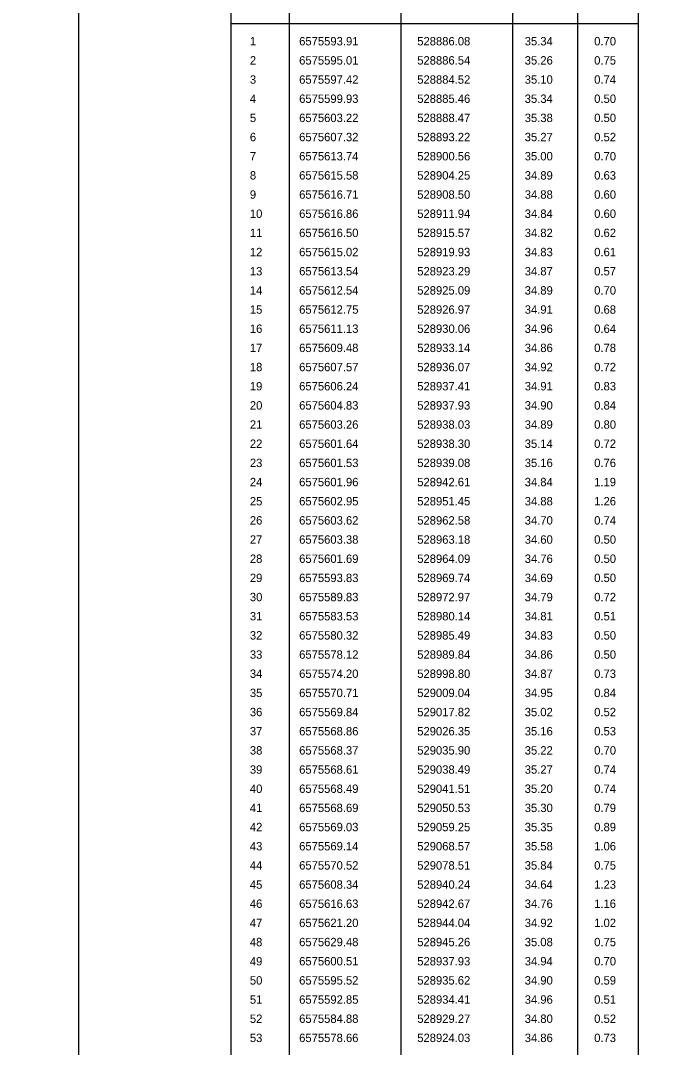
# Model space of a CAD drawing. Extents: x 528816 to 533196, y 6574767 to 6575847.
# Drawn here: x 530418.9 to 530473, y 6575587.3 to 6575673 of the extents above; entities that cross this region are included whole.
import ezdxf

# ---------------------------------------------------------------- set-up
doc = ezdxf.new("R2010")
doc.units = 0
for name, color, linetype in [('ABIJOONIS', 7, 'Continuous'), ('TEE', 7, 'Continuous'), ('VORMISTUS', 7, 'Continuous')]:
    doc.layers.add(name, color=color, linetype=linetype)

msp = doc.modelspace()

# ---------------------------------------------------------------- linework, layer by layer
at = {"layer": 'ABIJOONIS'}
for p, q in [((530436.42, 6575674.457), (530436.42, 6575351.834)), ((530441.28, 6575674.457), (530441.28, 6575351.834)), ((530450.595, 6575674.457), (530450.595, 6575351.834)), ((530459.91, 6575674.457), (530459.91, 6575351.834)), ((530465.333, 6575674.457), (530465.333, 6575351.834)), ((530470.405, 6575674.457), (530470.405, 6575351.834)), ((530436.42, 6575672.754), (530470.405, 6575672.754))]:
    msp.add_line(p, q, dxfattribs=at)
at = {"layer": 'TEE'}
msp.add_arc((530328.708, 6575554.734), 291.999, 251.18106, 251.18106, dxfattribs=at)
at = {"layer": 'VORMISTUS'}
msp.add_lwpolyline([(530704.085, 6575686.006), (530423.703, 6575686.006), (530423.703, 6575340.694), (530704.085, 6575340.694)], close=True, dxfattribs=at)

# ---------------------------------------------------------------- texts
at = {"layer": 'ABIJOONIS'}
for s, p in [('1', (530437.999, 6575670.938)), ('6575593.91', (530442.111, 6575670.938)), ('528886.08', (530451.962, 6575670.938)), ('35.34', (530460.928, 6575670.938)), ('0.70', (530466.723, 6575670.938)), ('2', (530437.999, 6575669.338)), ('6575595.01', (530442.111, 6575669.338)), ('528886.54', (530451.962, 6575669.338)), ('35.26', (530460.928, 6575669.338)), ('0.75', (530466.723, 6575669.338)), ('3', (530437.999, 6575667.738)), ('6575597.42', (530442.111, 6575667.738)), ('528884.52', (530451.962, 6575667.738)), ('35.10', (530460.928, 6575667.738)), ('0.74', (530466.723, 6575667.738)), ('4', (530437.999, 6575666.138)), ('6575599.93', (530442.111, 6575666.138)), ('528885.46', (530451.962, 6575666.138)), ('35.34', (530460.928, 6575666.138)), ('0.50', (530466.723, 6575666.138)), ('5', (530437.999, 6575664.538)), ('6575603.22', (530442.111, 6575664.538)), ('528888.47', (530451.962, 6575664.538)), ('35.38', (530460.928, 6575664.538)), ('0.50', (530466.723, 6575664.538)), ('6', (530437.999, 6575662.938)), ('6575607.32', (530442.111, 6575662.938)), ('528893.22', (530451.962, 6575662.938)), ('35.27', (530460.928, 6575662.938)), ('0.52', (530466.723, 6575662.938)), ('7', (530437.999, 6575661.338)), ('6575613.74', (530442.111, 6575661.338)), ('528900.56', (530451.962, 6575661.338)), ('35.00', (530460.928, 6575661.338)), ('0.70', (530466.723, 6575661.338)), ('8', (530437.999, 6575659.738)), ('6575615.58', (530442.111, 6575659.738)), ('528904.25', (530451.962, 6575659.738)), ('34.89', (530460.928, 6575659.738)), ('0.63', (530466.723, 6575659.738)), ('9', (530437.999, 6575658.138)), ('6575616.71', (530442.111, 6575658.138)), ('528908.50', (530451.962, 6575658.138)), ('34.88', (530460.928, 6575658.138)), ('0.60', (530466.723, 6575658.138)), ('10', (530437.999, 6575656.538)), ('6575616.86', (530442.111, 6575656.538)), ('528911.94', (530451.962, 6575656.538)), ('34.84', (530460.928, 6575656.538)), ('0.60', (530466.723, 6575656.538)), ('11', (530437.999, 6575654.938)), ('6575616.50', (530442.111, 6575654.938)), ('528915.57', (530451.962, 6575654.938)), ('34.82', (530460.928, 6575654.938)), ('0.62', (530466.723, 6575654.938)), ('12', (530437.999, 6575653.338)), ('6575615.02', (530442.111, 6575653.338)), ('528919.93', (530451.962, 6575653.338)), ('34.83', (530460.928, 6575653.338)), ('0.61', (530466.723, 6575653.338)), ('13', (530437.999, 6575651.738)), ('6575613.54', (530442.111, 6575651.738)), ('528923.29', (530451.962, 6575651.738)), ('34.87', (530460.928, 6575651.738)), ('0.57', (530466.723, 6575651.738)), ('14', (530437.999, 6575650.138)), ('6575612.54', (530442.111, 6575650.138)), ('528925.09', (530451.962, 6575650.138)), ('34.89', (530460.928, 6575650.138)), ('0.70', (530466.723, 6575650.138)), ('15', (530437.999, 6575648.538)), ('6575612.75', (530442.111, 6575648.538)), ('528926.97', (530451.962, 6575648.538)), ('34.91', (530460.928, 6575648.538)), ('0.68', (530466.723, 6575648.538)), ('16', (530437.999, 6575646.938)), ('6575611.13', (530442.111, 6575646.938)), ('528930.06', (530451.962, 6575646.938)), ('34.96', (530460.928, 6575646.938)), ('0.64', (530466.723, 6575646.938)), ('17', (530437.999, 6575645.338)), ('6575609.48', (530442.111, 6575645.338)), ('528933.14', (530451.962, 6575645.338)), ('34.86', (530460.928, 6575645.338)), ('0.78', (530466.723, 6575645.338)), ('18', (530437.999, 6575643.738)), ('6575607.57', (530442.111, 6575643.738)), ('528936.07', (530451.962, 6575643.738)), ('34.92', (530460.928, 6575643.738)), ('0.72', (530466.723, 6575643.738)), ('19', (530437.999, 6575642.138)), ('6575606.24', (530442.111, 6575642.138)), ('528937.41', (530451.962, 6575642.138)), ('34.91', (530460.928, 6575642.138)), ('0.83', (530466.723, 6575642.138)), ('20', (530437.999, 6575640.538)), ('6575604.83', (530442.111, 6575640.538)), ('528937.93', (530451.962, 6575640.538)), ('34.90', (530460.928, 6575640.538)), ('0.84', (530466.723, 6575640.538)), ('21', (530437.999, 6575638.938)), ('6575603.26', (530442.111, 6575638.938)), ('528938.03', (530451.962, 6575638.938)), ('34.89', (530460.928, 6575638.938)), ('0.80', (530466.723, 6575638.938)), ('22', (530437.999, 6575637.338)), ('6575601.64', (530442.111, 6575637.338)), ('528938.30', (530451.962, 6575637.338)), ('35.14', (530460.928, 6575637.338)), ('0.72', (530466.723, 6575637.338)), ('23', (530437.999, 6575635.738)), ('6575601.53', (530442.111, 6575635.738)), ('528939.08', (530451.962, 6575635.738)), ('35.16', (530460.928, 6575635.738)), ('0.76', (530466.723, 6575635.738)), ('24', (530437.999, 6575634.138)), ('6575601.96', (530442.111, 6575634.138)), ('528942.61', (530451.962, 6575634.138)), ('34.84', (530460.928, 6575634.138)), ('1.19', (530466.723, 6575634.138)), ('25', (530437.999, 6575632.538)), ('6575602.95', (530442.111, 6575632.538)), ('528951.45', (530451.962, 6575632.538)), ('34.88', (530460.928, 6575632.538)), ('1.26', (530466.723, 6575632.538)), ('26', (530437.999, 6575630.938)), ('6575603.62', (530442.111, 6575630.938)), ('528962.58', (530451.962, 6575630.938)), ('34.70', (530460.928, 6575630.938)), ('0.74', (530466.723, 6575630.938)), ('27', (530437.999, 6575629.338)), ('6575603.38', (530442.111, 6575629.338)), ('528963.18', (530451.962, 6575629.338)), ('34.60', (530460.928, 6575629.338)), ('0.50', (530466.723, 6575629.338)), ('28', (530437.999, 6575627.738)), ('6575601.69', (530442.111, 6575627.738)), ('528964.09', (530451.962, 6575627.738)), ('34.76', (530460.928, 6575627.738)), ('0.50', (530466.723, 6575627.738)), ('29', (530437.999, 6575626.138)), ('6575593.83', (530442.111, 6575626.138)), ('528969.74', (530451.962, 6575626.138)), ('34.69', (530460.928, 6575626.138)), ('0.50', (530466.723, 6575626.138)), ('30', (530437.999, 6575624.538)), ('6575589.83', (530442.111, 6575624.538)), ('528972.97', (530451.962, 6575624.538)), ('34.79', (530460.928, 6575624.538)), ('0.72', (530466.723, 6575624.538)), ('31', (530437.999, 6575622.938)), ('6575583.53', (530442.111, 6575622.938)), ('528980.14', (530451.962, 6575622.938)), ('34.81', (530460.928, 6575622.938)), ('0.51', (530466.723, 6575622.938)), ('32', (530437.999, 6575621.338)), ('6575580.32', (530442.111, 6575621.338)), ('528985.49', (530451.962, 6575621.338)), ('34.83', (530460.928, 6575621.338)), ('0.50', (530466.723, 6575621.338)), ('33', (530437.999, 6575619.738)), ('6575578.12', (530442.111, 6575619.738)), ('528989.84', (530451.962, 6575619.738)), ('34.86', (530460.928, 6575619.738)), ('0.50', (530466.723, 6575619.738)), ('34', (530437.999, 6575618.138)), ('6575574.20', (530442.111, 6575618.138)), ('528998.80', (530451.962, 6575618.138)), ('34.87', (530460.928, 6575618.138)), ('0.73', (530466.723, 6575618.138)), ('35', (530437.999, 6575616.538)), ('6575570.71', (530442.111, 6575616.538)), ('529009.04', (530451.962, 6575616.538)), ('34.95', (530460.928, 6575616.538)), ('0.84', (530466.723, 6575616.538)), ('36', (530437.999, 6575614.938)), ('6575569.84', (530442.111, 6575614.938)), ('529017.82', (530451.962, 6575614.938)), ('35.02', (530460.928, 6575614.938)), ('0.52', (530466.723, 6575614.938)), ('37', (530437.999, 6575613.338)), ('6575568.86', (530442.111, 6575613.338)), ('529026.35', (530451.962, 6575613.338)), ('35.16', (530460.928, 6575613.338)), ('0.53', (530466.723, 6575613.338)), ('38', (530437.999, 6575611.738)), ('6575568.37', (530442.111, 6575611.738)), ('529035.90', (530451.962, 6575611.738)), ('35.22', (530460.928, 6575611.738)), ('0.70', (530466.723, 6575611.738)), ('39', (530437.999, 6575610.138)), ('6575568.61', (530442.111, 6575610.138)), ('529038.49', (530451.962, 6575610.138)), ('35.27', (530460.928, 6575610.138)), ('0.74', (530466.723, 6575610.138)), ('40', (530437.999, 6575608.538)), ('6575568.49', (530442.111, 6575608.538)), ('529041.51', (530451.962, 6575608.538)), ('35.20', (530460.928, 6575608.538)), ('0.74', (530466.723, 6575608.538)), ('41', (530437.999, 6575606.938)), ('6575568.69', (530442.111, 6575606.938)), ('529050.53', (530451.962, 6575606.938)), ('35.30', (530460.928, 6575606.938)), ('0.79', (530466.723, 6575606.938)), ('42', (530437.999, 6575605.338)), ('6575569.03', (530442.111, 6575605.338)), ('529059.25', (530451.962, 6575605.338)), ('35.35', (530460.928, 6575605.338)), ('0.89', (530466.723, 6575605.338)), ('43', (530437.999, 6575603.738)), ('6575569.14', (530442.111, 6575603.738)), ('529068.57', (530451.962, 6575603.738)), ('35.58', (530460.928, 6575603.738)), ('1.06', (530466.723, 6575603.738)), ('44', (530437.999, 6575602.138)), ('6575570.52', (530442.111, 6575602.138)), ('529078.51', (530451.962, 6575602.138)), ('35.84', (530460.928, 6575602.138)), ('0.75', (530466.723, 6575602.138)), ('45', (530437.999, 6575600.538)), ('6575608.34', (530442.111, 6575600.538)), ('528940.24', (530451.962, 6575600.538)), ('34.64', (530460.928, 6575600.538)), ('1.23', (530466.723, 6575600.538)), ('46', (530437.999, 6575598.938)), ('6575616.63', (530442.111, 6575598.938)), ('528942.67', (530451.962, 6575598.938)), ('34.76', (530460.928, 6575598.938)), ('1.16', (530466.723, 6575598.938)), ('47', (530437.999, 6575597.338)), ('6575621.20', (530442.111, 6575597.338)), ('528944.04', (530451.962, 6575597.338)), ('34.92', (530460.928, 6575597.338)), ('1.02', (530466.723, 6575597.338)), ('48', (530437.999, 6575595.738)), ('6575629.48', (530442.111, 6575595.738)), ('528945.26', (530451.962, 6575595.738)), ('35.08', (530460.928, 6575595.738)), ('0.75', (530466.723, 6575595.738)), ('49', (530437.999, 6575594.138)), ('6575600.51', (530442.111, 6575594.138)), ('528937.93', (530451.962, 6575594.138)), ('34.94', (530460.928, 6575594.138)), ('0.70', (530466.723, 6575594.138)), ('50', (530437.999, 6575592.538)), ('6575595.52', (530442.111, 6575592.538)), ('528935.62', (530451.962, 6575592.538)), ('34.90', (530460.928, 6575592.538)), ('0.59', (530466.723, 6575592.538)), ('51', (530437.999, 6575590.938)), ('6575592.85', (530442.111, 6575590.938)), ('528934.41', (530451.962, 6575590.938)), ('34.96', (530460.928, 6575590.938)), ('0.51', (530466.723, 6575590.938)), ('52', (530437.999, 6575589.338)), ('6575584.88', (530442.111, 6575589.338)), ('528929.27', (530451.962, 6575589.338)), ('34.80', (530460.928, 6575589.338)), ('0.52', (530466.723, 6575589.338)), ('53', (530437.999, 6575587.738)), ('6575578.66', (530442.111, 6575587.738)), ('528924.03', (530451.962, 6575587.738)), ('34.86', (530460.928, 6575587.738)), ('0.73', (530466.723, 6575587.738))]:
    msp.add_text(s, height=0.7, dxfattribs=at).set_placement(p)

doc.saveas('drawing.dxf')
